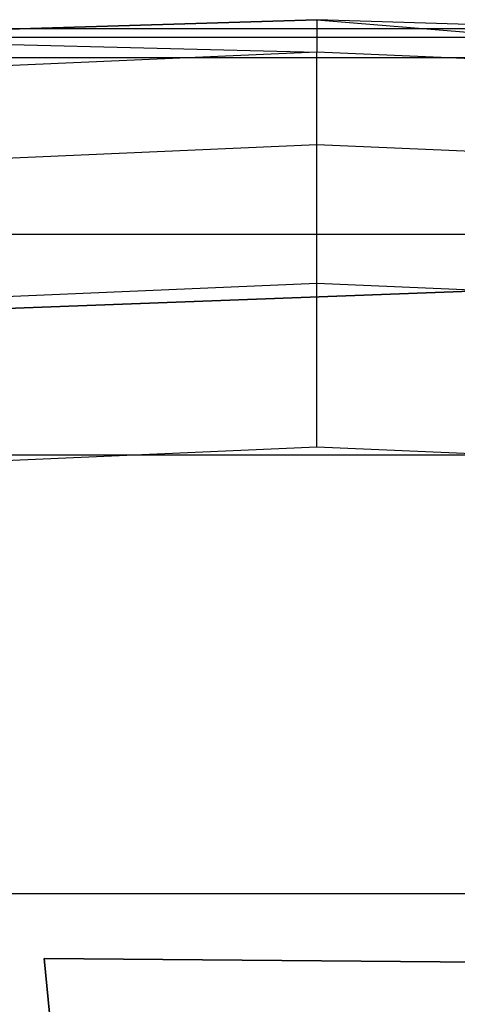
# Model space of a CAD drawing. Extents: x 0.3 to 7.1, y -3.38 to 3.38.
# Tile 274 of 604: x 3.64 to 3.72, y 1.57 to 1.75. Entities that reach past the tile are written whole.
import ezdxf

# ---------------------------------------------------------------- set-up
doc = ezdxf.new("R2010")
doc.units = 0
doc.header["$LTSCALE"] = 2.54
doc.layers.get('0').update_dxf_attribs({"linetype": 'CONTINUOUS'})

# ---------------------------------------------------------------- blocks, each defined once
blk = doc.blocks.new('SINGLES_AVVSTL_STL')
at = {"color": 0}
for p, q in [((3.58857, 1.74668, 61.43777), (3.6963, 1.75, 61.80778)), ((3.6963, 1.75, 61.80778), (3.58857, 1.74668, 61.80778)), ((3.58857, 1.74668, 61.43777), (3.6963, 1.75, 61.80778)), ((3.6963, 1.75, 61.80778), (3.58857, 1.74668, 61.80778)), ((3.62101, 1.74838, 61.94634), (3.77159, 1.74838, 61.94634)), ((3.62101, 1.74838, 61.94634), (3.77159, 1.74838, 61.94634)), ((3.80403, 1.74668, 61.43777), (3.6963, 1.75, 61.80778)), ((3.80403, 1.74668, 61.43777), (3.6963, 1.75, 61.80778)), ((3.80403, 1.74668, 61.80778), (3.6963, 1.75, 61.80778)), ((3.6963, 1.75, 61.80778), (3.6963, 1.74391, 61.83839)), ((3.6963, 1.75, 61.80778), (3.6963, 1.74391, 61.83839)), ((3.6963, 1.75, 61.80778), (3.84829, 1.73728, 61.83839)), ((3.80403, 1.74668, 61.80778), (3.6963, 1.75, 61.80778)), ((3.6963, 1.75, 61.80778), (3.84829, 1.73728, 61.83839)), ((3.80403, 1.74668, 61.43777), (3.58857, 1.74668, 61.43777)), ((3.80403, 1.74668, 61.43777), (3.58857, 1.74668, 61.43777)), ((3.58857, 1.74668, 61.80778), (3.6963, 1.74391, 61.83839)), ((3.58857, 1.74668, 61.80778), (3.6963, 1.74391, 61.83839)), ((3.6963, 1.74391, 61.83839), (3.54431, 1.73728, 61.83839)), ((3.6963, 1.74391, 61.83839), (3.54431, 1.73728, 61.83839)), ((3.77457, 1.74286, 4.98093), (3.61803, 1.74286, 4.98093)), ((3.77457, 1.74286, 4.98093), (3.61803, 1.74286, 4.98093)), ((3.84829, 1.73728, 61.83839), (3.6963, 1.74391, 61.83839)), ((3.6963, 1.72657, 61.86434), (3.6963, 1.74391, 61.83839)), ((3.84829, 1.73728, 61.83839), (3.6963, 1.74391, 61.83839)), ((3.6963, 1.72657, 61.86434), (3.6963, 1.74391, 61.83839)), ((3.6963, 1.72657, 61.86434), (3.54582, 1.72, 61.86434)), ((3.6963, 1.72657, 61.86434), (3.54582, 1.72, 61.86434)), ((3.84678, 1.72, 61.86434), (3.6963, 1.72657, 61.86434)), ((3.6963, 1.70062, 61.88168), (3.6963, 1.72657, 61.86434)), ((3.84678, 1.72, 61.86434), (3.6963, 1.72657, 61.86434)), ((3.6963, 1.70062, 61.88168), (3.6963, 1.72657, 61.86434)), ((3.62267, 1.70983, 61.96232), (3.76993, 1.70983, 61.96232)), ((3.62267, 1.70983, 61.96232), (3.76993, 1.70983, 61.96232)), ((3.6963, 1.70062, 61.88168), (3.54808, 1.69415, 61.88168)), ((3.6963, 1.70062, 61.88168), (3.54808, 1.69415, 61.88168)), ((3.84452, 1.69415, 61.88168), (3.6963, 1.70062, 61.88168)), ((3.6963, 1.67, 61.88777), (3.6963, 1.70062, 61.88168)), ((3.84452, 1.69415, 61.88168), (3.6963, 1.70062, 61.88168)), ((3.6963, 1.67, 61.88777), (3.6963, 1.70062, 61.88168)), ((3.736, 1.69954, 61.72336), (3.53085, 1.69193, 61.72336)), ((3.53085, 1.69193, 61.52336), (3.736, 1.69954, 61.52336)), ((3.736, 1.69954, 61.72336), (3.53085, 1.69193, 61.72336)), ((3.53085, 1.69193, 61.52336), (3.736, 1.69954, 61.52336)), ((3.55075, 1.66365, 61.88777), (3.6963, 1.67, 61.88777)), ((3.55075, 1.66365, 61.88777), (3.6963, 1.67, 61.88777)), ((3.6963, 1.67, 61.88777), (3.84185, 1.66365, 61.88777)), ((3.6963, 1.67, 61.88777), (3.84185, 1.66365, 61.88777)), ((3.76814, 1.66846, 61.96777), (3.62445, 1.66846, 61.96777)), ((3.76814, 1.66846, 61.96777), (3.62445, 1.66846, 61.96777)), ((3.76754, 1.58628, 5.1494), (3.62506, 1.58628, 5.1494)), ((3.76754, 1.58628, 5.1494), (3.62506, 1.58628, 5.1494)), ((3.77488, 1.57304, 54.63894), (3.64519, 1.57417, 54.63894)), ((3.64519, 1.57417, 54.63894), (3.64519, 1.57417, 54.83894)), ((3.64519, 1.57417, 54.83894), (3.77488, 1.57304, 54.83894)), ((3.64519, 1.57417, 54.83894), (3.77488, 1.57304, 54.83894)), ((3.64519, 1.57417, 54.83894), (3.6543, 1.47946, 54.83894)), ((3.6543, 1.47946, 54.63894), (3.64519, 1.57417, 54.63894)), ((3.77488, 1.57304, 54.63894), (3.64519, 1.57417, 54.63894)), ((3.64519, 1.57417, 54.83894), (3.6543, 1.47946, 54.83894)), ((3.64519, 1.57417, 54.63894), (3.64519, 1.57417, 54.83894)), ((3.6543, 1.47946, 54.63894), (3.64519, 1.57417, 54.63894)), ((3.77488, 1.57304, 20.27364), (3.64519, 1.57417, 20.27364)), ((3.64519, 1.57417, 20.27364), (3.64519, 1.57417, 20.47364)), ((3.64519, 1.57417, 20.47364), (3.77488, 1.57304, 20.47364)), ((3.64519, 1.57417, 20.47364), (3.77488, 1.57304, 20.47364)), ((3.64519, 1.57417, 20.47364), (3.65431, 1.47946, 20.47364)), ((3.65431, 1.47946, 20.27364), (3.64519, 1.57417, 20.27364)), ((3.77488, 1.57304, 20.27364), (3.64519, 1.57417, 20.27364)), ((3.64519, 1.57417, 20.47364), (3.65431, 1.47946, 20.47364)), ((3.64519, 1.57417, 20.27364), (3.64519, 1.57417, 20.47364)), ((3.65431, 1.47946, 20.27364), (3.64519, 1.57417, 20.27364))]:
    blk.add_line(p, q, dxfattribs=at)

msp = doc.modelspace()

# ---------------------------------------------------------------- block references
at = {"color": 0}
msp.add_blockref('SINGLES_AVVSTL_STL', (0, 0), dxfattribs=at)

doc.saveas('drawing.dxf')
